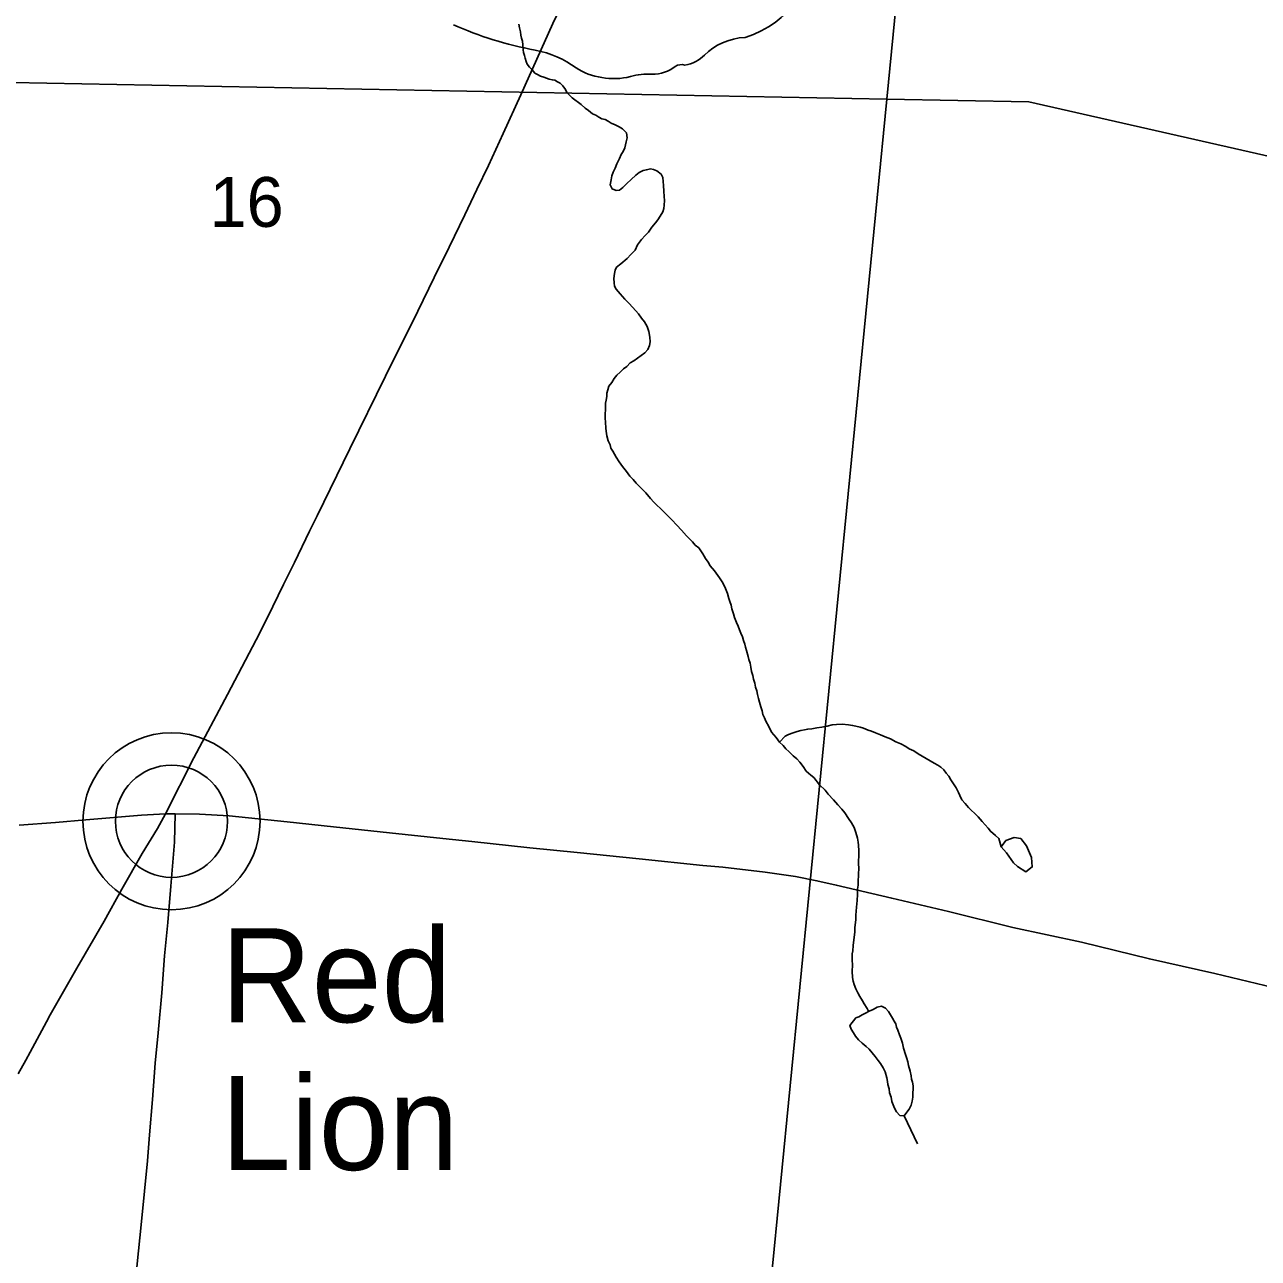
# Model space of a CAD drawing. Extents: x 1310247 to 1664935, y 284496 to 704931.
# Drawn here: x 1474124 to 1479599, y 545925 to 551400 of the extents above; entities that cross this region are included whole.
import ezdxf

# ---------------------------------------------------------------- set-up
doc = ezdxf.new("R2010")
doc.units = 0
for name, color, linetype in [('GM_X_Airport_Class_2', 7, 'Continuous'), ('GM_X_County', 7, 'Continuous'), ('GM_X_Interstate_Route', 7, 'Continuous'), ('GM_X_Interstate_Shield', 7, 'Continuous'), ('GM_X_Major_River_Text', 7, 'Continuous'), ('GM_X_Minor_River', 7, 'Continuous'), ('GM_X_Minor_River_Text', 7, 'Continuous'), ('GM_X_Unincorporated', 7, 'Continuous'), ('GM_X_US_Location', 7, 'Continuous')]:
    doc.layers.add(name, color=color, linetype=linetype)

msp = doc.modelspace()

# ---------------------------------------------------------------- linework, layer by layer
at = {"layer": 'GM_X_Airport_Class_2'}
for centre, major_axis, start_param, end_param in [((1477147.2, 551684.9), (461.6, 0), 5.101752, 6.440018), ((1476685, 552326.6), (1332.7, 0), 4.195997, 4.488961), ((1477341.8, 551141.6), (252.8, 0), 1.647645, 2.488434), ((1476287.7, 550963.5), (417, 0), 0.823519, 1.323587), ((1477021.5, 551335.8), (149.1, 0), 4.937069, 5.64225), ((1476738.7, 551372), (264.6, 0), 4.026481, 4.996735), ((1476910.9, 551292.9), (141, 0), 4.691044, 5.507374), ((1477038.4, 551190.6), (39.7, 0), 1.147584, 2.315152), ((1476891.6, 551006.7), (217.4, 0), 1.495662, 1.94098)]:
    msp.add_ellipse(centre, major_axis=major_axis, ratio=0.8, start_param=start_param, end_param=end_param, dxfattribs=at)
at = {"layer": 'GM_X_County'}
for points in [[(1472773.1, 555808.6), (1478469.7, 556372.6), (1477950.7, 551069.2), (1472356.2, 551175.6)], [(1478469.7, 556372.6), (1483995.7, 555463.5), (1483404.8, 549962.7), (1478580.4, 551057.4), (1477950.7, 551069.2)], [(1477950.7, 551069.2), (1477436.1, 545815.4), (1471810.7, 544955.4), (1472356.2, 551175.6)], [(1483404.8, 549962.7), (1482824.4, 544500.5), (1477436.1, 545815.4), (1477950.7, 551069.2), (1478580.4, 551057.4)]]:
    msp.add_lwpolyline(points, close=True, dxfattribs=at)
at = {"layer": 'GM_X_Interstate_Shield'}
for points in [[(1475422, 549220.3), (1475566.9, 549518), (1475725.1, 549839.1), (1475868.5, 550128.7), (1475942.1, 550276.9), (1476007.8, 550412.1), (1476077.3, 550556.2), (1476131.5, 550667.4), (1476183, 550774.7), (1476248.1, 550916.3), (1476326.1, 551088.8), (1476467.8, 551404.4), (1476628.4, 551733), (1476716, 551906.9), (1476794.7, 552063.6), (1476890.6, 552258.7), (1476986.4, 552447.7), (1477189.7, 552867.7), (1477348.6, 553193.5), (1477437.6, 553372.3), (1477571.4, 553638.6), (1477697.7, 553888.1)], [(1474748.9, 547898.1), (1474874.3, 548146.6), (1475024.7, 548427.1), (1475168.1, 548701.4), (1475225.3, 548817.1), (1475273.4, 548915.2), (1475321.7, 549013.1), (1475388.9, 549152.4), (1475422, 549220.3)], [(1474099.5, 547848.1), (1474260.6, 547859.5), (1474395.9, 547871.2), (1474642.1, 547892), (1474748.9, 547898.1), (1474792.3, 547897.5), (1474899.3, 547896), (1475031.1, 547888.1), (1475289.3, 547862), (1475494.7, 547840.4), (1475742.8, 547813), (1475980.1, 547788.7), (1476109.1, 547774.7), (1476365.8, 547747.3), (1476576.7, 547726.1), (1476851.9, 547698), (1477133.6, 547668.6), (1477222.2, 547660.4), (1477410.5, 547638.4), (1477544.7, 547618.9), (1477640.2, 547600.8), (1477725.8, 547581.6), (1477972.2, 547522.8), (1478223.5, 547464.6), (1478509.6, 547394), (1478815, 547327.6), (1479116.2, 547253.7), (1479406.5, 547188.7), (1479739.2, 547109.2)], [(1474148.6, 546840.6), (1474221, 546974.2), (1474237.9, 547005.1), (1474355.9, 547212.9), (1474476.8, 547421.5), (1474554.7, 547563.1), (1474645.7, 547721.9), (1474713.9, 547832.8), (1474748.9, 547898.1)], [(1474678.2, 546473.3), (1474691.1, 546629.9), (1474703.7, 546791.5), (1474716.2, 546925.9), (1474732.7, 547103.2), (1474745.2, 547267), (1474759.4, 547414.9), (1474772.3, 547576.4), (1474788.8, 547771.6), (1474792.3, 547897.5)], [(1474094.8, 546744.1), (1474129, 546804.5), (1474148.6, 546840.6)], [(1474622.1, 545885.4), (1474642.1, 546088.9), (1474668.8, 546358.6), (1474678.2, 546473.3)]]:
    msp.add_lwpolyline(points, dxfattribs=at)
at = {"layer": 'GM_X_Major_River_Text'}
msp.add_line((1474775.7, 547864.7), (1474775.7, 547864.7), dxfattribs=at)
at = {"layer": 'GM_X_Minor_River'}
for points in [[(1478512.1, 547680.4), (1478529.8, 547663.9), (1478567.4, 547640.9), (1478596.1, 547662.3), (1478593.1, 547704.5), (1478570.2, 547755.2), (1478544.9, 547788), (1478514.9, 547792.7), (1478478.4, 547779.5)], [(1478478.4, 547779.5), (1478457.6, 547751.9), (1478481.1, 547725.3), (1478512.1, 547680.4)], [(1477979.6, 546984.3), (1477957.9, 547020.7), (1477944.3, 547035.2), (1477926.5, 547043.7), (1477908.3, 547040.3), (1477889.9, 547028.8), (1477871.5, 547021.4), (1477855.2, 547013.9), (1477840.9, 547006.3), (1477826.5, 546996.7), (1477812.3, 546993.2)], [(1477812.3, 546993.2), (1477787, 546957.9), (1477792.5, 546941.7), (1477802, 546925.3), (1477811.6, 546911), (1477825.1, 546894.6), (1477840.7, 546880.1), (1477858.3, 546865.5), (1477872, 546853.1), (1477885.5, 546836.6), (1477899, 546820.2), (1477912.6, 546803.7), (1477922.1, 546789.4), (1477933.6, 546771), (1477943, 546752.7), (1477950.2, 546726.5), (1477953.7, 546710.3), (1477955.2, 546696.2), (1477960.7, 546678.1), (1477962.1, 546660), (1477969.4, 546639.7), (1477972.9, 546621.6), (1477983.9, 546591.2), (1477993.4, 546574.9), (1478008.9, 546558.4), (1478027, 546557.8), (1478039.6, 546573.4), (1478050.1, 546587.2), (1478058.7, 546604.9), (1478063.3, 546622.8), (1478065.9, 546640.8), (1478066.5, 546658.8), (1478067.1, 546676.8), (1478067.6, 546690.8), (1478064.1, 546706.9), (1478060.5, 546721), (1478059, 546735.1), (1478053.6, 546755.3), (1478046.5, 546781.6), (1478043, 546797.7), (1478039.4, 546811.8), (1478034, 546830), (1478024.9, 546858.4), (1478019.6, 546880.6), (1478012.3, 546902.8), (1478006.7, 546917), (1477999.4, 546937.3), (1477993.8, 546951.5), (1477990.2, 546965.6), (1477980.7, 546981.9), (1477979.6, 546984.3)]]:
    msp.add_lwpolyline(points, dxfattribs=at)
at = {"layer": 'GM_X_Minor_River_Text'}
for points in [[(1476317.3, 551401.5), (1476320.9, 551385.3), (1476324.5, 551367.2), (1476326.1, 551353.1), (1476329.8, 551339), (1476333.5, 551326.8), (1476335.1, 551310.7), (1476336.5, 551288.6), (1476338.2, 551276.5), (1476341.9, 551262.4), (1476345.6, 551250.3), (1476349.2, 551236.1), (1476354.9, 551223.9), (1476364.6, 551211.7), (1476376.3, 551199.3), (1476388, 551185), (1476399.9, 551178.7), (1476413.7, 551170.3), (1476427.7, 551165.9), (1476439.6, 551161.6), (1476451.5, 551157.3), (1476465.5, 551154.9), (1476477.5, 551152.7), (1476489.4, 551146.3), (1476501.2, 551140), (1476513, 551127.7), (1476524.6, 551111.3), (1476530.3, 551099.2), (1476542, 551086.8), (1476553.7, 551074.5)], [(1476869.3, 550752.4), (1476850.9, 550743), (1476836.4, 550731.4), (1476815.7, 550712), (1476797, 550694.5), (1476778.4, 550677.1), (1476763.9, 550665.5), (1476749.8, 550664), (1476731.9, 550670.5), (1476722.5, 550688.8), (1476727.2, 550710.7), (1476729.8, 550728.7), (1476736.4, 550744.5), (1476745, 550762.3), (1476751.7, 550782.1), (1476764.5, 550805.7), (1476771.1, 550823.6), (1476779.6, 550837.3), (1476788.2, 550853.1), (1476793.1, 550879), (1476797.7, 550896.9), (1476794.4, 550919), (1476776.9, 550937.6), (1476763.1, 550946), (1476745.3, 550954.6), (1476727.5, 550963.1), (1476713.7, 550971.6), (1476699.9, 550978), (1476686, 550982.4), (1476672.1, 550988.9), (1476658.3, 550997.3), (1476644.5, 551003.8), (1476626.9, 551018.3), (1476611.2, 551028.8), (1476593.6, 551045.4), (1476553.7, 551074.5)], [(1477157.5, 549014.7), (1477145.9, 549031.1), (1477134.6, 549051.5), (1477115.4, 549078.1), (1477099.7, 549090.6), (1477088.1, 549105), (1477074.5, 549117.4), (1477060.9, 549131.8), (1477039.6, 549156.5), (1477018.2, 549179.2), (1476996.9, 549201.9), (1476971.6, 549226.8), (1476958, 549241.2), (1476944.3, 549253.7), (1476930.7, 549266.1), (1476917.1, 549280.5), (1476901.6, 549297), (1476880.3, 549321.7), (1476857, 549346.5), (1476837.5, 549365.1), (1476824, 549381.6), (1476810.4, 549396), (1476795, 549416.5), (1476777.7, 549439.1), (1476762.3, 549459.6), (1476748.9, 549480), (1476733.7, 549506.5), (1476726.1, 549520.8), (1476722.6, 549534.9), (1476713.1, 549553.3), (1476707.8, 549575.5), (1476704.5, 549595.6), (1476702.9, 549609.7), (1476701.8, 549635.7), (1476700.4, 549653.8), (1476700.9, 549669.8), (1476701.7, 549693.8), (1476702.5, 549719.9), (1476705, 549733.8), (1476707.5, 549749.8), (1476708, 549763.8), (1476712.6, 549779.7), (1476717.1, 549795.5), (1476729.7, 549811.2), (1476740.3, 549828.9), (1476752.9, 549844.5), (1476767.4, 549858.1), (1476781.9, 549871.7), (1476796.4, 549883.2), (1476810.9, 549898.8), (1476827.3, 549908.3), (1476843.8, 549919.8), (1476860.2, 549931.3), (1476876.7, 549942.9), (1476889.3, 549958.5), (1476897.9, 549976.3), (1476900.4, 549992.2), (1476899.1, 550012.3), (1476893.9, 550038.5), (1476886.6, 550060.8), (1476875.2, 550081.1), (1476861.7, 550097.6), (1476848.2, 550116), (1476823.1, 550144.8), (1476805.6, 550163.4), (1476788.1, 550182), (1476766.8, 550204.7), (1476749.4, 550225.2), (1476741.8, 550239.5), (1476740.3, 550253.6), (1476738.9, 550273.7), (1476741.7, 550295.6), (1476744.1, 550309.5), (1476750.6, 550323.4), (1476769.2, 550338.8), (1476798.1, 550362), (1476814.7, 550379.5), (1476833.5, 550398.9), (1476844.3, 550422.6), (1476861.2, 550446.2), (1476877.8, 550463.7), (1476892.4, 550479.2), (1476907.2, 550500.8), (1476923.9, 550520.4), (1476934.4, 550534), (1476944.9, 550549.8), (1476955.6, 550569.5), (1476960.1, 550583.3), (1476962.7, 550599.3), (1476963.3, 550619.3), (1476961.9, 550637.4), (1476960.7, 550661.4), (1476959.5, 550685.5), (1476958.1, 550703.6), (1476956.7, 550721.7), (1476949.1, 550735.9), (1476929.5, 550750.6), (1476915.6, 550757), (1476901.6, 550759.4), (1476883.4, 550756), (1476869.3, 550752.4)], [(1477871.2, 547019.4), (1477863.6, 547033.7), (1477850.2, 547054.1), (1477842.7, 547068.4), (1477831.2, 547086.8), (1477821.7, 547103.1), (1477812.3, 547121.4), (1477804.8, 547139.7), (1477801.3, 547155.8), (1477797.8, 547171.9), (1477796.8, 547200), (1477797.6, 547226), (1477796.4, 547250.1), (1477797.3, 547276.1), (1477799.7, 547290.1), (1477800.5, 547314.1), (1477803.3, 547338), (1477808.5, 547371.9), (1477809.2, 547393.9), (1477812.3, 547427.9), (1477813, 547447.9), (1477816.2, 547483.9), (1477819.2, 547513.8), (1477820, 547539.8), (1477820.8, 547563.9), (1477823.4, 547581.8), (1477823.9, 547595.8), (1477825, 547627.8), (1477826, 547657.9), (1477824.5, 547673.9), (1477824.9, 547687.9), (1477825.7, 547711.9), (1477826.5, 547734), (1477825.2, 547758), (1477823.7, 547772.1), (1477820.3, 547790.3), (1477813, 547814.5), (1477805.7, 547836.8), (1477794.4, 547857.2), (1477781, 547877.6), (1477763.7, 547902.2), (1477750.2, 547918.6), (1477732.7, 547937.2), (1477713.4, 547959.8), (1477690.1, 547984.6), (1477676.6, 548003), (1477651.2, 548025.8), (1477626.2, 548058.7), (1477612.5, 548069.1), (1477593, 548087.7), (1477579.6, 548108.2), (1477564.2, 548126.7), (1477550.6, 548141.1), (1477535, 548155.6), (1477515.5, 548174.3), (1477501.8, 548186.7), (1477490.3, 548201.1), (1477474.7, 548215.6), (1477459.3, 548236.1), (1477438, 548260.8), (1477426.7, 548285.2), (1477413.5, 548309.6), (1477407.9, 548323.8), (1477400.3, 548338.1), (1477396.9, 548354.2), (1477391.4, 548372.4), (1477386.1, 548392.6), (1477380.6, 548408.8), (1477377.2, 548426.9), (1477373.7, 548443.1), (1477368.2, 548459.3), (1477364.8, 548477.4), (1477359.3, 548495.6), (1477355.8, 548511.7), (1477350.4, 548529.9), (1477347, 548548.1), (1477343.6, 548566.2), (1477338.1, 548582.4), (1477334.5, 548596.5), (1477327.4, 548622.8), (1477323.8, 548636.9), (1477320.3, 548651.1), (1477314.8, 548667.3), (1477309.3, 548683.5), (1477301.8, 548699.7), (1477296.2, 548713.9), (1477290.7, 548730.1), (1477283.2, 548746.4), (1477273.9, 548768.7), (1477270.4, 548784.8), (1477263.1, 548807.1), (1477259.6, 548823.2), (1477254.2, 548839.4), (1477248.6, 548853.6), (1477243.3, 548875.8), (1477234, 548898.1), (1477222.7, 548922.5), (1477207.4, 548945), (1477186.3, 548975.7), (1477167, 548998.4), (1477157.5, 549014.7)], [(1477474.7, 548215.6), (1477499.7, 548242.9), (1477514, 548250.4), (1477534.3, 548257.8), (1477552.6, 548263.3), (1477568.8, 548266.8), (1477585, 548270.3), (1477599.2, 548273.9), (1477617.3, 548275.3), (1477639.5, 548278.6), (1477661.7, 548281.9), (1477686, 548287.2), (1477708.3, 548292.5), (1477726.4, 548294), (1477752.6, 548295.2), (1477780.6, 548292.3), (1477798.6, 548289.8), (1477812.6, 548287.3), (1477832.5, 548282.7), (1477846.5, 548278.2), (1477868.3, 548269.6), (1477882.2, 548265.1), (1477900, 548256.6), (1477921.8, 548247.9), (1477943.6, 548239.2), (1477967.4, 548230.4), (1477991.1, 548217.7), (1478012.9, 548209), (1478034.6, 548196.3), (1478050.3, 548185.8), (1478070.2, 548177.2), (1478089.8, 548164.6), (1478107.6, 548154), (1478125.3, 548143.4), (1478143, 548132.9), (1478160.8, 548122.3), (1478176.6, 548113.8), (1478190.4, 548105.4), (1478204, 548092.9), (1478213.6, 548078.6), (1478225.2, 548064.2), (1478234.7, 548047.9), (1478246.2, 548031.5), (1478257.6, 548013.2), (1478269, 547992.8), (1478274.6, 547978.6), (1478284, 547960.2), (1478297.5, 547943.8), (1478313, 547925.3), (1478326.7, 547912.9), (1478340.3, 547900.4), (1478355.8, 547883.9), (1478373.2, 547863.3), (1478386.8, 547848.9), (1478400.4, 547834.5), (1478410, 547820.1), (1478433.5, 547801.4), (1478447.1, 547788.9), (1478457.6, 547751.9)], [(1478087.2, 546433.8), (1478027, 546557.8)]]:
    msp.add_lwpolyline(points, dxfattribs=at)
at = {"layer": 'GM_X_Unincorporated'}
for radius in [392.8, 249]:
    msp.add_circle((1474775.7, 547864.7), radius, dxfattribs=at)

# ---------------------------------------------------------------- texts
at = {"layer": 'GM_X_Interstate_Route'}
for s, p in [('Red', (1474995.4, 546973)), ('Lion', (1474995.4, 546317.5))]:
    msp.add_text(s, height=417, rotation=0, dxfattribs=at).set_placement(p)
at = {"layer": 'GM_X_US_Location'}
msp.add_text('16', height=221, rotation=0, dxfattribs=at).set_placement((1474944.8, 550502.4))

doc.saveas('drawing.dxf')
